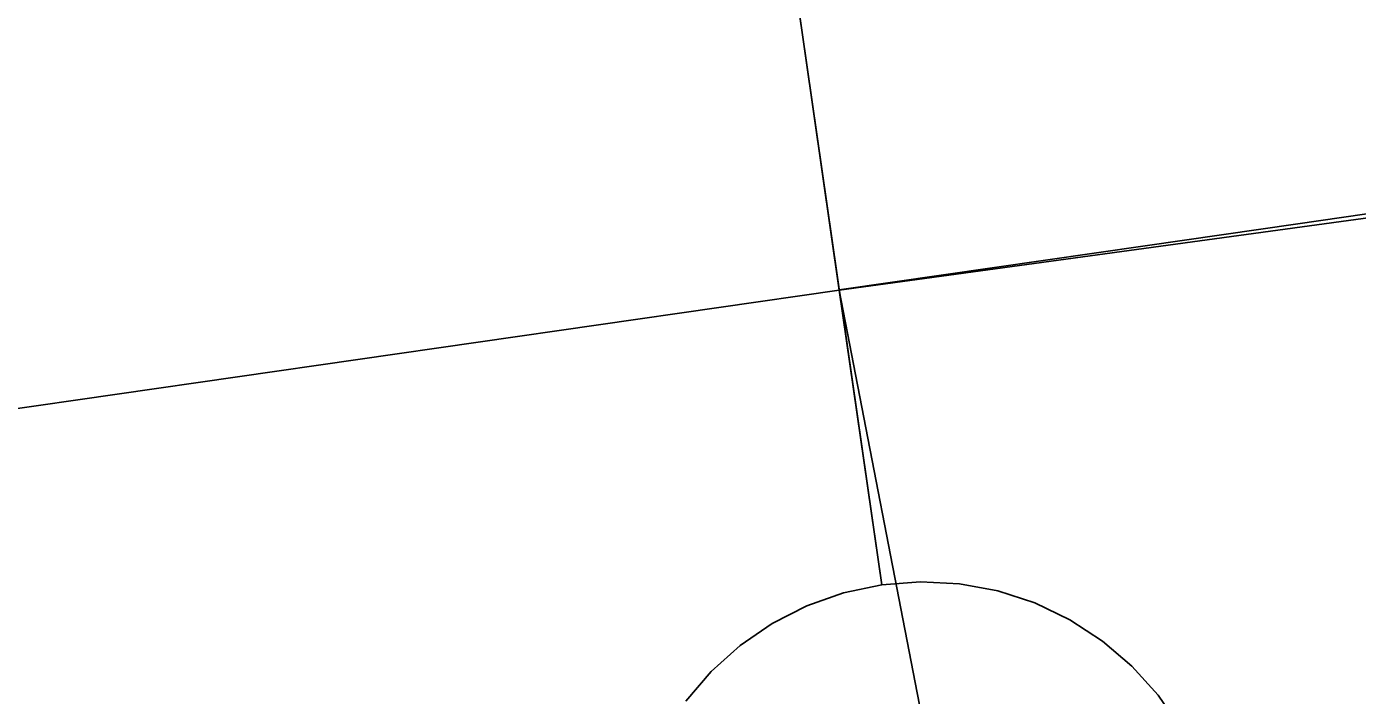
# Model space of a CAD drawing. Extents: x 6540402 to 6566579, y 5525343 to 5532423.
# Drawn here: x 6560468.004 to 6560469.122, y 5529259.798 to 5529260.359 of the extents above; entities that cross this region are included whole.
import ezdxf

# ---------------------------------------------------------------- set-up
doc = ezdxf.new("R2010")
doc.units = 0
for name, color, linetype in [('IR_ps_geometria', 7, 'Continuous'), ('TOR_PS_OPIS_T-ukresy', 7, 'Continuous'), ('TOR_PS_T-rozjazdy projektowane', 7, 'Continuous'), ('TOR_PS_T-tory projektowane', 7, 'Continuous')]:
    doc.layers.add(name, color=color, linetype=linetype)

msp = doc.modelspace()

# ---------------------------------------------------------------- linework, layer by layer
at = {"layer": 'IR_ps_geometria'}
for points in [[(6560468.5577, 5529259.793), (6560468.579, 5529259.8179), (6560468.6033, 5529259.8397), (6560468.6303, 5529259.8582), (6560468.6594, 5529259.873), (6560468.6903, 5529259.8839), (6560468.7223, 5529259.8907), (6560468.6509, 5529260.3856)], [(6560468.5577, 5529259.793), (6560468.579, 5529259.8179), (6560468.6033, 5529259.8397), (6560468.6303, 5529259.8582), (6560468.6594, 5529259.873), (6560468.6903, 5529259.8839), (6560468.7223, 5529259.8907), (6560468.6509, 5529260.3856)], [(6560468.5577, 5529259.793), (6560468.579, 5529259.8179), (6560468.6033, 5529259.8397), (6560468.6303, 5529259.8582), (6560468.6594, 5529259.873), (6560468.6903, 5529259.8839), (6560468.7223, 5529259.8907), (6560468.6509, 5529260.3856)], [(6560468.5577, 5529259.793), (6560468.579, 5529259.8179), (6560468.6033, 5529259.8397), (6560468.6303, 5529259.8582), (6560468.6594, 5529259.873), (6560468.6903, 5529259.8839), (6560468.7223, 5529259.8907), (6560468.6509, 5529260.3856)], [(6560468.5577, 5529259.793), (6560468.579, 5529259.8179), (6560468.6033, 5529259.8397), (6560468.6303, 5529259.8582), (6560468.6594, 5529259.873), (6560468.6903, 5529259.8839), (6560468.7223, 5529259.8907), (6560468.6509, 5529260.3856)], [(6560468.5577, 5529259.793), (6560468.579, 5529259.8179), (6560468.6033, 5529259.8397), (6560468.6303, 5529259.8582), (6560468.6594, 5529259.873), (6560468.6903, 5529259.8839), (6560468.7223, 5529259.8907), (6560468.6509, 5529260.3856)], [(6560468.5577, 5529259.793), (6560468.579, 5529259.8179), (6560468.6033, 5529259.8397), (6560468.6303, 5529259.8582), (6560468.6594, 5529259.873), (6560468.6903, 5529259.8839), (6560468.7223, 5529259.8907), (6560468.6509, 5529260.3856)], [(6560468.5577, 5529259.793), (6560468.579, 5529259.8179), (6560468.6033, 5529259.8397), (6560468.6303, 5529259.8582), (6560468.6594, 5529259.873), (6560468.6903, 5529259.8839), (6560468.7223, 5529259.8907), (6560468.6509, 5529260.3856)], [(6560468.5577, 5529259.793), (6560468.579, 5529259.8179), (6560468.6033, 5529259.8397), (6560468.6303, 5529259.8582), (6560468.6594, 5529259.873), (6560468.6903, 5529259.8839), (6560468.7223, 5529259.8907), (6560468.6509, 5529260.3856)], [(6560468.5577, 5529259.793), (6560468.579, 5529259.8179), (6560468.6033, 5529259.8397), (6560468.6303, 5529259.8582), (6560468.6594, 5529259.873), (6560468.6903, 5529259.8839), (6560468.7223, 5529259.8907), (6560468.6509, 5529260.3856)], [(6560468.5577, 5529259.793), (6560468.579, 5529259.8179), (6560468.6033, 5529259.8397), (6560468.6303, 5529259.8582), (6560468.6594, 5529259.873), (6560468.6903, 5529259.8839), (6560468.7223, 5529259.8907), (6560468.6509, 5529260.3856)], [(6560468.5577, 5529259.793), (6560468.579, 5529259.8179), (6560468.6033, 5529259.8397), (6560468.6303, 5529259.8582), (6560468.6594, 5529259.873), (6560468.6903, 5529259.8839), (6560468.7223, 5529259.8907), (6560468.6509, 5529260.3856)], [(6560468.5577, 5529259.793), (6560468.579, 5529259.8179), (6560468.6033, 5529259.8397), (6560468.6303, 5529259.8582), (6560468.6594, 5529259.873), (6560468.6903, 5529259.8839), (6560468.7223, 5529259.8907), (6560468.6509, 5529260.3856)], [(6560468.5577, 5529259.793), (6560468.579, 5529259.8179), (6560468.6033, 5529259.8397), (6560468.6303, 5529259.8582), (6560468.6594, 5529259.873), (6560468.6903, 5529259.8839), (6560468.7223, 5529259.8907), (6560468.6509, 5529260.3856)], [(6560468.6509, 5529260.3856), (6560468.6866, 5529260.1381), (6560468.7223, 5529259.8907), (6560468.7549, 5529259.8932), (6560468.7875, 5529259.8915), (6560468.8197, 5529259.8855), (6560468.8508, 5529259.8754), (6560468.8803, 5529259.8613), (6560468.9077, 5529259.8434), (6560468.9325, 5529259.8222), (6560468.9544, 5529259.7979), (6560468.9729, 5529259.7709)], [(6560468.6509, 5529260.3856), (6560468.6866, 5529260.1381), (6560468.7223, 5529259.8907), (6560468.7549, 5529259.8932), (6560468.7875, 5529259.8915), (6560468.8197, 5529259.8855), (6560468.8508, 5529259.8754), (6560468.8803, 5529259.8613), (6560468.9077, 5529259.8434), (6560468.9325, 5529259.8222), (6560468.9544, 5529259.7979), (6560468.9729, 5529259.7709)], [(6560468.6509, 5529260.3856), (6560468.6866, 5529260.1381), (6560468.7223, 5529259.8907), (6560468.7549, 5529259.8932), (6560468.7875, 5529259.8915), (6560468.8197, 5529259.8855), (6560468.8508, 5529259.8754), (6560468.8803, 5529259.8613), (6560468.9077, 5529259.8434), (6560468.9325, 5529259.8222), (6560468.9544, 5529259.7979), (6560468.9729, 5529259.7709)], [(6560468.6509, 5529260.3856), (6560468.6866, 5529260.1381), (6560468.7223, 5529259.8907), (6560468.7549, 5529259.8932), (6560468.7875, 5529259.8915), (6560468.8197, 5529259.8855), (6560468.8508, 5529259.8754), (6560468.8803, 5529259.8613), (6560468.9077, 5529259.8434), (6560468.9325, 5529259.8222), (6560468.9544, 5529259.7979), (6560468.9729, 5529259.7709)], [(6560468.6509, 5529260.3856), (6560468.6866, 5529260.1381), (6560468.7223, 5529259.8907), (6560468.7549, 5529259.8932), (6560468.7875, 5529259.8915), (6560468.8197, 5529259.8855), (6560468.8508, 5529259.8754), (6560468.8803, 5529259.8613), (6560468.9077, 5529259.8434), (6560468.9325, 5529259.8222), (6560468.9544, 5529259.7979), (6560468.9729, 5529259.7709)], [(6560468.6509, 5529260.3856), (6560468.6866, 5529260.1381), (6560468.7223, 5529259.8907), (6560468.7549, 5529259.8932), (6560468.7875, 5529259.8915), (6560468.8197, 5529259.8855), (6560468.8508, 5529259.8754), (6560468.8803, 5529259.8613), (6560468.9077, 5529259.8434), (6560468.9325, 5529259.8222), (6560468.9544, 5529259.7979), (6560468.9729, 5529259.7709)], [(6560468.6509, 5529260.3856), (6560468.6866, 5529260.1381), (6560468.7223, 5529259.8907), (6560468.7549, 5529259.8932), (6560468.7875, 5529259.8915), (6560468.8197, 5529259.8855), (6560468.8508, 5529259.8754), (6560468.8803, 5529259.8613), (6560468.9077, 5529259.8434), (6560468.9325, 5529259.8222), (6560468.9544, 5529259.7979), (6560468.9729, 5529259.7709)], [(6560468.6509, 5529260.3856), (6560468.6866, 5529260.1381), (6560468.7223, 5529259.8907), (6560468.7549, 5529259.8932), (6560468.7875, 5529259.8915), (6560468.8197, 5529259.8855), (6560468.8508, 5529259.8754), (6560468.8803, 5529259.8613), (6560468.9077, 5529259.8434), (6560468.9325, 5529259.8222), (6560468.9544, 5529259.7979), (6560468.9729, 5529259.7709)], [(6560468.6509, 5529260.3856), (6560468.6866, 5529260.1381), (6560468.7223, 5529259.8907), (6560468.7549, 5529259.8932), (6560468.7875, 5529259.8915), (6560468.8197, 5529259.8855), (6560468.8508, 5529259.8754), (6560468.8803, 5529259.8613), (6560468.9077, 5529259.8434), (6560468.9325, 5529259.8222), (6560468.9544, 5529259.7979), (6560468.9729, 5529259.7709)], [(6560468.6509, 5529260.3856), (6560468.6866, 5529260.1381), (6560468.7223, 5529259.8907), (6560468.7549, 5529259.8932), (6560468.7875, 5529259.8915), (6560468.8197, 5529259.8855), (6560468.8508, 5529259.8754), (6560468.8803, 5529259.8613), (6560468.9077, 5529259.8434), (6560468.9325, 5529259.8222), (6560468.9544, 5529259.7979), (6560468.9729, 5529259.7709)], [(6560468.6509, 5529260.3856), (6560468.6866, 5529260.1381), (6560468.7223, 5529259.8907), (6560468.7549, 5529259.8932), (6560468.7875, 5529259.8915), (6560468.8197, 5529259.8855), (6560468.8508, 5529259.8754), (6560468.8803, 5529259.8613), (6560468.9077, 5529259.8434), (6560468.9325, 5529259.8222), (6560468.9544, 5529259.7979), (6560468.9729, 5529259.7709)], [(6560468.6509, 5529260.3856), (6560468.6866, 5529260.1381), (6560468.7223, 5529259.8907), (6560468.7549, 5529259.8932), (6560468.7875, 5529259.8915), (6560468.8197, 5529259.8855), (6560468.8508, 5529259.8754), (6560468.8803, 5529259.8613), (6560468.9077, 5529259.8434), (6560468.9325, 5529259.8222), (6560468.9544, 5529259.7979), (6560468.9729, 5529259.7709)], [(6560468.6509, 5529260.3856), (6560468.6866, 5529260.1381), (6560468.7223, 5529259.8907), (6560468.7549, 5529259.8932), (6560468.7875, 5529259.8915), (6560468.8197, 5529259.8855), (6560468.8508, 5529259.8754), (6560468.8803, 5529259.8613), (6560468.9077, 5529259.8434), (6560468.9325, 5529259.8222), (6560468.9544, 5529259.7979), (6560468.9729, 5529259.7709)], [(6560468.6509, 5529260.3856), (6560468.6866, 5529260.1381), (6560468.7223, 5529259.8907), (6560468.7549, 5529259.8932), (6560468.7875, 5529259.8915), (6560468.8197, 5529259.8855), (6560468.8508, 5529259.8754), (6560468.8803, 5529259.8613), (6560468.9077, 5529259.8434), (6560468.9325, 5529259.8222), (6560468.9544, 5529259.7979), (6560468.9729, 5529259.7709)]]:
    msp.add_lwpolyline(points, dxfattribs=at)
at = {"layer": 'TOR_PS_OPIS_T-ukresy'}
msp.add_lwpolyline([(6560485.1489, 5529262.3893), (6560469.0359, 5529258.3339), (6560468.6866, 5529260.138)], dxfattribs=at)
at = {"layer": 'TOR_PS_T-rozjazdy projektowane'}
msp.add_lwpolyline([(6560468.6866, 5529260.138), (6560485.1489, 5529262.3893), (6560501.451, 5529265.6014), (6560485.1489, 5529262.3893), (6560469.0359, 5529258.3339)], close=True, dxfattribs=at)
at = {"layer": 'TOR_PS_T-tory projektowane'}
msp.add_line((6560468.6866, 5529260.1381), (6560458.743, 5529258.7052), dxfattribs=at)
for centre, radius, start, end in [((6560594.5693, 5528774.349), 500, 100.733238, 105.496882), ((6560361.5165, 5530003.836), 751.38, 278.2001227, 280.733239)]:
    msp.add_arc(centre, radius, start, end, dxfattribs=at)

doc.saveas('drawing.dxf')
